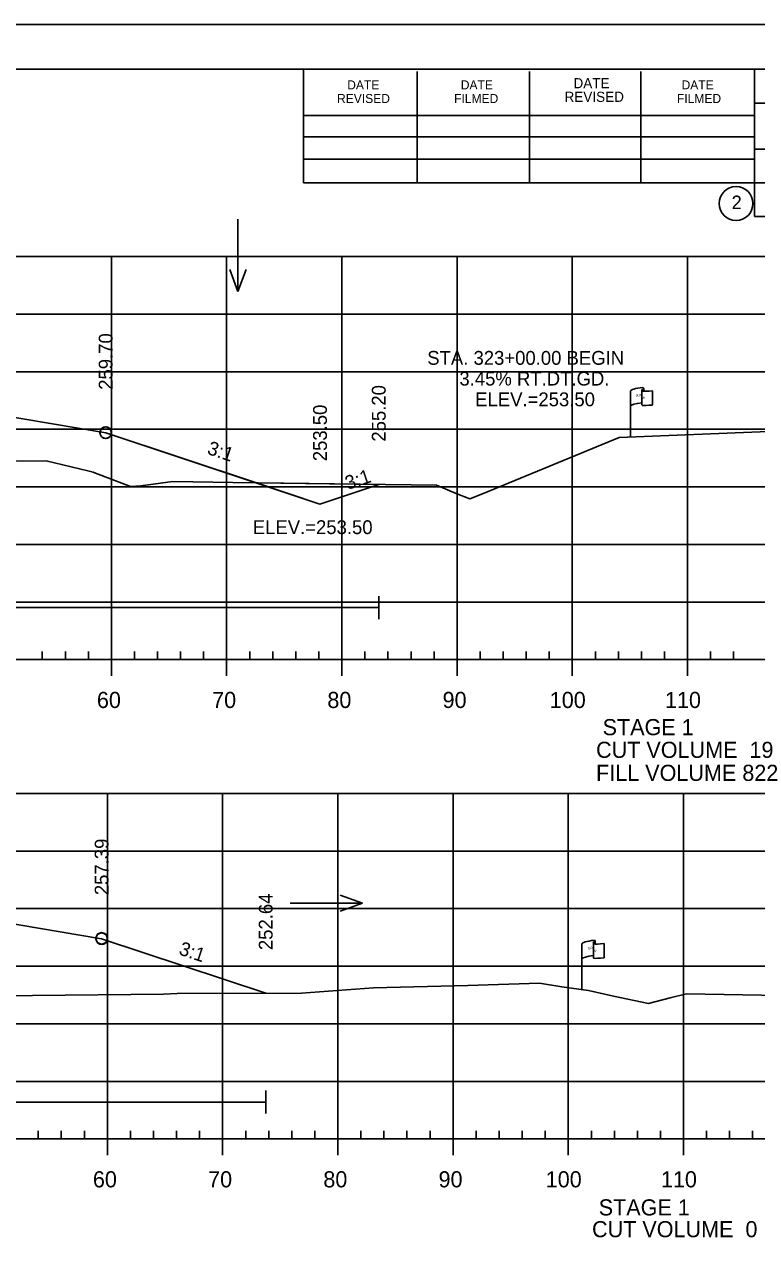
# Model space of a CAD drawing. Extents: x 1365647 to 1367999, y 387113 to 400173.
# Drawn here: x 1365945.8 to 1366009.3, y 399214.1 to 399319.7 of the extents above; entities that cross this region are included whole.
import ezdxf

# ---------------------------------------------------------------- set-up
doc = ezdxf.new("R2010")
doc.units = 0
for name, color, linetype in [('E_Existing ROW', 7, 'Continuous'), ('R_Axis', 7, 'Continuous'), ('R_Axis Annot', 7, 'Continuous'), ('R_Border', 7, 'Continuous'), ('R_Border Notes', 7, 'Continuous'), ('R_Contours', 7, 'Continuous'), ('R_Exist Surface', 7, 'Continuous'), ('R_Fin Surface', 7, 'Continuous'), ('R_Fin Surface Annot', 7, 'Continuous'), ('R_Grid', 7, 'Continuous'), ('R_No Plot', 7, 'Continuous'), ('R_Water', 7, 'Continuous'), ('R_Water Annot', 7, 'Continuous'), ('R_Xsect Elev', 7, 'Continuous')]:
    doc.layers.add(name, color=color, linetype=linetype)

msp = doc.modelspace()

# ---------------------------------------------------------------- linework, layer by layer
at = {"layer": 'E_Existing ROW'}
for p, q in [((1365998.39, 399283.84), (1365998.39, 399287.79)), ((1365999.38, 399287.89), (1365999.38, 399287.87)), ((1365999.38, 399287.87), (1365999.38, 399286.65)), ((1365999.55, 399288.04), (1365999.55, 399287.8)), ((1366000.32, 399287.85), (1366000.32, 399286.61)), ((1365994.18, 399235.84), (1365994.18, 399239.8)), ((1365995.18, 399239.89), (1365995.18, 399239.88)), ((1365995.18, 399239.88), (1365995.18, 399238.65)), ((1365995.34, 399240.05), (1365995.34, 399239.81)), ((1365996.11, 399239.85), (1365996.11, 399238.61))]:
    msp.add_line(p, q, dxfattribs=at)
for centre, radius, start, end in [((1365999.46, 399287.89), 0.078, 88.6458, 274.2828), ((1365999.47, 399288.04), 0.0783, 263.0712, 93.9564), ((1365999.46, 399286.65), 0.0783, 180, 273.9564), ((1365995.25, 399239.89), 0.078, 88.6458, 274.2828), ((1365995.27, 399240.05), 0.0783, 263.0712, 93.9564), ((1365995.25, 399238.65), 0.0783, 180, 273.9564)]:
    msp.add_arc(centre, radius, start, end, dxfattribs=at)
for centre, major_axis, ratio, start_param, end_param in [((1365999.97, 399287.84), (-1.58, -0.04), 0.19887, 5.030368, 6.283185), ((1366000.68, 399287.95), (-1.23, -0.13), 0.052933, 0.159456, 1.268315), ((1365999.97, 399286.52), (-1.58, -0.04), 0.19887, 5.083035, 6.194897), ((1366000.68, 399286.71), (-1.23, -0.13), 0.052933, 0.159456, 1.268315), ((1365995.76, 399239.84), (-1.58, -0.04), 0.19887, 5.030368, 6.283185), ((1365996.47, 399239.95), (-1.23, -0.13), 0.052933, 0.159456, 1.268315), ((1365995.76, 399238.52), (-1.58, -0.04), 0.19887, 5.083035, 6.194897), ((1365996.47, 399238.71), (-1.23, -0.13), 0.052933, 0.159456, 1.268315)]:
    msp.add_ellipse(centre, major_axis=major_axis, ratio=ratio, start_param=start_param, end_param=end_param, dxfattribs=at)
at = {"layer": 'R_Axis'}
for p, q in [((1365947.35, 399264.5), (1365947.35, 399265.2)), ((1365949.35, 399264.5), (1365949.35, 399265.2)), ((1365951.35, 399264.5), (1365951.35, 399265.2)), ((1365955.35, 399264.5), (1365955.35, 399265.2)), ((1365957.35, 399264.5), (1365957.35, 399265.2)), ((1365959.35, 399264.5), (1365959.35, 399265.2)), ((1365961.35, 399264.5), (1365961.35, 399265.2)), ((1365965.35, 399264.5), (1365965.35, 399265.2)), ((1365967.35, 399264.5), (1365967.35, 399265.2)), ((1365969.35, 399264.5), (1365969.35, 399265.2)), ((1365971.35, 399264.5), (1365971.35, 399265.2)), ((1365975.35, 399264.5), (1365975.35, 399265.2)), ((1365977.35, 399264.5), (1365977.35, 399265.2)), ((1365979.35, 399264.5), (1365979.35, 399265.2)), ((1365981.35, 399264.5), (1365981.35, 399265.2)), ((1365985.35, 399264.5), (1365985.35, 399265.2)), ((1365987.35, 399264.5), (1365987.35, 399265.2)), ((1365989.35, 399264.5), (1365989.35, 399265.2)), ((1365991.35, 399264.5), (1365991.35, 399265.2)), ((1365995.35, 399264.5), (1365995.35, 399265.2)), ((1365997.35, 399264.5), (1365997.35, 399265.2)), ((1365999.35, 399264.5), (1365999.35, 399265.2)), ((1366001.35, 399264.5), (1366001.35, 399265.2)), ((1366005.35, 399264.5), (1366005.35, 399265.2)), ((1366007.35, 399264.5), (1366007.35, 399265.2)), ((1365748.35, 399264.5), (1366038.35, 399264.5)), ((1365953.35, 399263.1), (1365953.35, 399264.5)), ((1365963.35, 399263.1), (1365963.35, 399264.5)), ((1365973.35, 399263.1), (1365973.35, 399264.5)), ((1365983.35, 399263.1), (1365983.35, 399264.5)), ((1365993.35, 399263.1), (1365993.35, 399264.5)), ((1366003.35, 399263.1), (1366003.35, 399264.5)), ((1365947, 399222.88), (1365947, 399223.58)), ((1365949, 399222.88), (1365949, 399223.58)), ((1365951, 399222.88), (1365951, 399223.58)), ((1365955, 399222.88), (1365955, 399223.58)), ((1365957, 399222.88), (1365957, 399223.58)), ((1365959, 399222.88), (1365959, 399223.58)), ((1365961, 399222.88), (1365961, 399223.58)), ((1365965, 399222.88), (1365965, 399223.58)), ((1365967, 399222.88), (1365967, 399223.58)), ((1365969, 399222.88), (1365969, 399223.58)), ((1365971, 399222.88), (1365971, 399223.58)), ((1365975, 399222.88), (1365975, 399223.58)), ((1365977, 399222.88), (1365977, 399223.58)), ((1365979, 399222.88), (1365979, 399223.58)), ((1365981, 399222.88), (1365981, 399223.58)), ((1365985, 399222.88), (1365985, 399223.58)), ((1365987, 399222.88), (1365987, 399223.58)), ((1365989, 399222.88), (1365989, 399223.58)), ((1365991, 399222.88), (1365991, 399223.58)), ((1365995, 399222.88), (1365995, 399223.58)), ((1365997, 399222.88), (1365997, 399223.58)), ((1365999, 399222.88), (1365999, 399223.58)), ((1366001, 399222.88), (1366001, 399223.58)), ((1366005, 399222.88), (1366005, 399223.58)), ((1366007, 399222.88), (1366007, 399223.58)), ((1366009, 399222.88), (1366009, 399223.58)), ((1365748, 399222.88), (1366038, 399222.88)), ((1365953, 399221.48), (1365953, 399222.88)), ((1365963, 399221.48), (1365963, 399222.88)), ((1365973, 399221.48), (1365973, 399222.88)), ((1365983, 399221.48), (1365983, 399222.88)), ((1365993, 399221.48), (1365993, 399222.88)), ((1366003, 399221.48), (1366003, 399222.88))]:
    msp.add_line(p, q, dxfattribs=at)
at = {"layer": 'R_Border'}
for p, q in [((1365736.09, 399315.77), (1366052.27, 399315.77)), ((1365970.01, 399305.89), (1365970.01, 399315.77)), ((1365979.87, 399305.89), (1365979.87, 399315.57)), ((1365989.63, 399305.89), (1365989.63, 399315.57)), ((1365999.31, 399305.89), (1365999.31, 399315.57)), ((1366009.17, 399315.77), (1366009.17, 399302.97)), ((1366052.27, 399312.83), (1366009.17, 399312.83)), ((1365970.01, 399311.75), (1366009.17, 399311.75)), ((1365970.01, 399309.89), (1366009.17, 399309.89)), ((1365970.01, 399305.89), (1365970.01, 399307.95)), ((1365970.01, 399307.95), (1366009.17, 399307.95)), ((1366052.27, 399308.83), (1366009.17, 399308.83)), ((1366052.27, 399305.89), (1365970.01, 399305.89)), ((1366009.17, 399302.97), (1366052.27, 399302.97))]:
    msp.add_line(p, q, dxfattribs=at)
msp.add_circle((1366007.56, 399304.1), 1.47, dxfattribs=at)
at = {"layer": 'R_Contours'}
for p, q in [((1365952.5, 399240.27), (1365945.32, 399241.47)), ((1365966.74, 399235.53), (1365952.5, 399240.27))]:
    msp.add_line(p, q, dxfattribs=at)
for points in [[(1365965.94, 399279.84), (1365952.85, 399284.2), (1365945.67, 399285.4)], [(1365904.21, 399283.46), (1365904.75, 399283.46), (1365906.94, 399283.45), (1365909.28, 399283.4), (1365911.45, 399283.41), (1365912.18, 399283.38), (1365914.03, 399282.93), (1365918.57, 399282.11), (1365919.09, 399282.02), (1365931.52, 399281.85), (1365935.21, 399281.8), (1365936.69, 399281.74), (1365941.28, 399281.77), (1365944.52, 399281.75), (1365945.59, 399281.74), (1365947.68, 399281.77), (1365951.3, 399280.9), (1365951.75, 399280.79), (1365951.83, 399280.76), (1365954.99, 399279.52), (1365955.91, 399279.59), (1365958.67, 399279.97), (1365963.9, 399279.87), (1365965.94, 399279.84)], [(1365904.07, 399239.02), (1365906.38, 399239.07), (1365909.21, 399239.08), (1365910.88, 399239.14), (1365912.63, 399239.09), (1365916.99, 399237.56), (1365917.85, 399237.26), (1365924.55, 399235.55), (1365925.81, 399235.23), (1365926.02, 399235.22), (1365931.97, 399234.96), (1365935.11, 399235.12), (1365938.41, 399235.2), (1365946.51, 399235.34), (1365957.86, 399235.46), (1365959.05, 399235.5), (1365966.74, 399235.53)]]:
    msp.add_lwpolyline(points, dxfattribs=at)
msp.add_lwpolyline([(1365965.94, 399279.84), (1365976.55, 399279.7), (1365971.45, 399278)], close=True, dxfattribs=at)
at = {"layer": 'R_Exist Surface'}
for points in [[(1365945.59, 399281.74), (1365947.68, 399281.77), (1365951.3, 399280.9), (1365951.75, 399280.79), (1365951.83, 399280.76), (1365954.99, 399279.52), (1365955.91, 399279.59), (1365958.67, 399279.97), (1365963.9, 399279.87), (1365981.56, 399279.64), (1365983.26, 399278.93), (1365984.45, 399278.45), (1365985.54, 399278.91), (1365997.41, 399283.8), (1366022.61, 399284.79), (1366036.7, 399285.37), (1366038.35, 399285.43)], [(1365938.41, 399235.2), (1365946.51, 399235.34), (1365957.86, 399235.46), (1365959.05, 399235.5), (1365969.84, 399235.53), (1365976.09, 399235.99), (1365984.29, 399236.22), (1365990.5, 399236.41), (1365992.43, 399236.1), (1365994.74, 399235.76), (1365996.93, 399235.27), (1365999.97, 399234.64), (1366001.85, 399235.13), (1366003.27, 399235.47), (1366013.04, 399235.32), (1366026.94, 399235.23), (1366027.47, 399235.03), (1366030.01, 399234.14), (1366032.61, 399235.2), (1366038, 399237.21)]]:
    msp.add_lwpolyline(points, dxfattribs=at)
at = {"layer": 'R_Fin Surface'}
for points in [[(1365811.99, 399280.64), (1365812.73, 399280.39), (1365828.6, 399275.1), (1365833.85, 399276.85), (1365834.43, 399276.95), (1365855.85, 399280.52), (1365861.85, 399281.11), (1365863.85, 399281.3), (1365893.35, 399284.19), (1365922.85, 399287.08), (1365924.85, 399287.28), (1365930.85, 399287.87), (1365945.67, 399285.4), (1365952.85, 399284.2), (1365971.45, 399278), (1365976.55, 399279.7)], [(1365811.23, 399236.21), (1365827.29, 399230.85), (1365833.5, 399232.92), (1365834.08, 399233.02), (1365855.5, 399236.59), (1365861.5, 399237.18), (1365863.5, 399237.37), (1365893, 399240.27), (1365922.5, 399243.16), (1365924.5, 399243.35), (1365930.5, 399243.94), (1365945.32, 399241.47), (1365952.5, 399240.27), (1365966.74, 399235.53)]]:
    msp.add_lwpolyline(points, dxfattribs=at)
at = {"layer": 'R_Grid'}
for p, q in [((1365748.35, 399299.5), (1366038.35, 399299.5)), ((1365953.35, 399264.5), (1365953.35, 399299.5)), ((1365963.35, 399264.5), (1365963.35, 399299.5)), ((1365973.35, 399264.5), (1365973.35, 399299.5)), ((1365983.35, 399264.5), (1365983.35, 399299.5)), ((1365993.35, 399264.5), (1365993.35, 399299.5)), ((1366003.35, 399264.5), (1366003.35, 399299.5)), ((1365748.35, 399294.5), (1366038.35, 399294.5)), ((1365748.35, 399289.5), (1366038.35, 399289.5)), ((1365748.35, 399284.5), (1366038.35, 399284.5)), ((1365748.35, 399279.5), (1366038.35, 399279.5)), ((1365748.35, 399274.5), (1366038.35, 399274.5)), ((1365748.35, 399269.5), (1366038.35, 399269.5)), ((1365748.35, 399264.5), (1366038.35, 399264.5)), ((1365748, 399252.88), (1366038, 399252.88)), ((1365953, 399222.88), (1365953, 399252.88)), ((1365963, 399222.88), (1365963, 399252.88)), ((1365973, 399222.88), (1365973, 399252.88)), ((1365983, 399222.88), (1365983, 399252.88)), ((1365993, 399222.88), (1365993, 399252.88)), ((1366003, 399222.88), (1366003, 399252.88)), ((1365748, 399247.88), (1366038, 399247.88)), ((1365748, 399242.88), (1366038, 399242.88)), ((1365748, 399237.88), (1366038, 399237.88)), ((1365748, 399232.88), (1366038, 399232.88)), ((1365748, 399227.88), (1366038, 399227.88)), ((1365748, 399222.88), (1366038, 399222.88))]:
    msp.add_line(p, q, dxfattribs=at)
at = {"layer": 'R_No Plot'}
msp.add_line((1365723.69, 399319.66), (1366057.03, 399319.66), dxfattribs=at)
msp.add_lwpolyline([(1365723.69, 399319.66), (1366057.03, 399319.66), (1366057.03, 399106.32), (1365723.69, 399106.32)], close=True, dxfattribs=at)
for centre in [(1365952.85, 399284.21), (1365952.85, 399284.21), (1365952.85, 399284.2), (1365952.5, 399240.3), (1365952.5, 399240.3), (1365952.5, 399240.27)]:
    msp.add_circle(centre, 0.5, dxfattribs=at)
at = {"layer": 'R_Water'}
for p, q in [((1365976.55, 399268.02), (1365976.55, 399270.02)), ((1365879.85, 399269.02), (1365976.55, 399269.02)), ((1365966.74, 399225.09), (1365966.74, 399227.09)), ((1365879.81, 399226.09), (1365966.74, 399226.09))]:
    msp.add_line(p, q, dxfattribs=at)
at = {"layer": 'R_Water Annot'}
for p, q in [((1365964.33, 399302.74), (1365964.33, 399296.46)), ((1365964.33, 399296.46), (1365963.63, 399298.38)), ((1365964.33, 399296.46), (1365965.03, 399298.38)), ((1365975.14, 399243.36), (1365973.21, 399244.06)), ((1365968.85, 399243.36), (1365975.14, 399243.36)), ((1365975.14, 399243.36), (1365973.21, 399242.66))]:
    msp.add_line(p, q, dxfattribs=at)

# ---------------------------------------------------------------- texts
at = {"layer": 'E_Existing ROW'}
for s, height, rotation, p in [('DWB 11-9-07', 0.001, 90, (1365999.55, 399287.8)), ('R ', 0.2, 9.9884, (1365998.91, 399287.29)), (' O', 0.2, 9.9884, (1365999.05, 399287.34)), ('W', 0.2, 351.1788, (1365999.38, 399287.17)), ('DWB 11-9-07', 0.001, 5.0717, (1366000.31, 399286.61)), ('DWB 11-9-07', 0.001, 90, (1365998.39, 399283.84)), ('R ', 0.2, 9.9884, (1365994.7, 399239.3)), (' O', 0.2, 9.9884, (1365994.85, 399239.34)), ('W', 0.2, 351.1788, (1365995.18, 399239.17)), ('DWB 11-9-07', 0.001, 90, (1365995.34, 399239.81)), ('DWB 11-9-07', 0.001, 5.0717, (1365996.1, 399238.61)), ('DWB 11-9-07', 0.001, 90, (1365994.18, 399235.84))]:
    msp.add_text(s, height=height, rotation=rotation, dxfattribs=at).set_placement(p)
at = {"layer": 'R_Axis Annot'}
for s, p in [('60', (1365952.09, 399260.3)), ('70', (1365962.09, 399260.3)), ('80', (1365972.09, 399260.3)), ('90', (1365982.09, 399260.3)), ('100', (1365991.39, 399260.3)), ('110', (1366001.39, 399260.3)), ('STAGE 1', (1365995.98, 399257.94)), ('CUT VOLUME  19', (1365995.41, 399255.97)), ('FILL VOLUME 822', (1365995.41, 399253.97)), ('60', (1365951.74, 399218.68)), ('70', (1365961.74, 399218.68)), ('80', (1365971.74, 399218.68)), ('90', (1365981.74, 399218.68)), ('100', (1365991.04, 399218.68)), ('110', (1366001.04, 399218.68)), ('STAGE 1', (1365995.64, 399216.24)), ('CUT VOLUME  0', (1365995.06, 399214.35))]:
    msp.add_text(s, height=1.4, dxfattribs=at).set_placement(p)
at = {"layer": 'R_Border'}
for s, height, p in [('DATE', 0.782, (1365973.81, 399314.01)), ('DATE', 0.782, (1365983.67, 399314.01)), ('DATE', 0.879, (1365993.45, 399314.11)), ('DATE', 0.782, (1366002.83, 399314.01)), ('REVISED', 0.782, (1365972.93, 399312.83)), ('FILMED', 0.782, (1365983.09, 399312.83)), ('REVISED', 0.879, (1365992.67, 399312.93)), ('FILMED', 0.782, (1366002.43, 399312.83)), ('2', 1.17, (1366007.18, 399303.62))]:
    msp.add_text(s, height=height, rotation=360, dxfattribs=at).set_placement(p)
at = {"layer": 'R_Border Notes'}
msp.add_text('ELEV.=253.50', height=1.2, dxfattribs=at).set_placement((1365965.62, 399275.4))
at = {"layer": 'R_Fin Surface Annot'}
for rotation, p in [(341.5651, (1365961.59, 399282.38)), (18.4349, (1365973.86, 399279.23)), (341.5651, (1365959.13, 399238.92))]:
    msp.add_text('3:1', height=1.2, rotation=rotation, dxfattribs=at).set_placement(p)
at = {"layer": 'R_Water'}
for s, p in [('STA. 323+00.00 BEGIN', (1365980.76, 399290.1)), ('3.45% RT.DT.GD.', (1365983.55, 399288.3)), ('ELEV.=253.50', (1365984.92, 399286.5))]:
    msp.add_text(s, height=1.2, dxfattribs=at).set_placement(p)
at = {"layer": 'R_Xsect Elev'}
for s, p in [('259.70', (1365953.45, 399287.93)), ('255.20', (1365977.15, 399283.43)), ('253.50', (1365972.05, 399281.73)), ('257.39', (1365953.1, 399244.05)), ('252.64', (1365967.34, 399239.28))]:
    msp.add_text(s, height=1.2, rotation=90, dxfattribs=at).set_placement(p)

doc.saveas('drawing.dxf')
